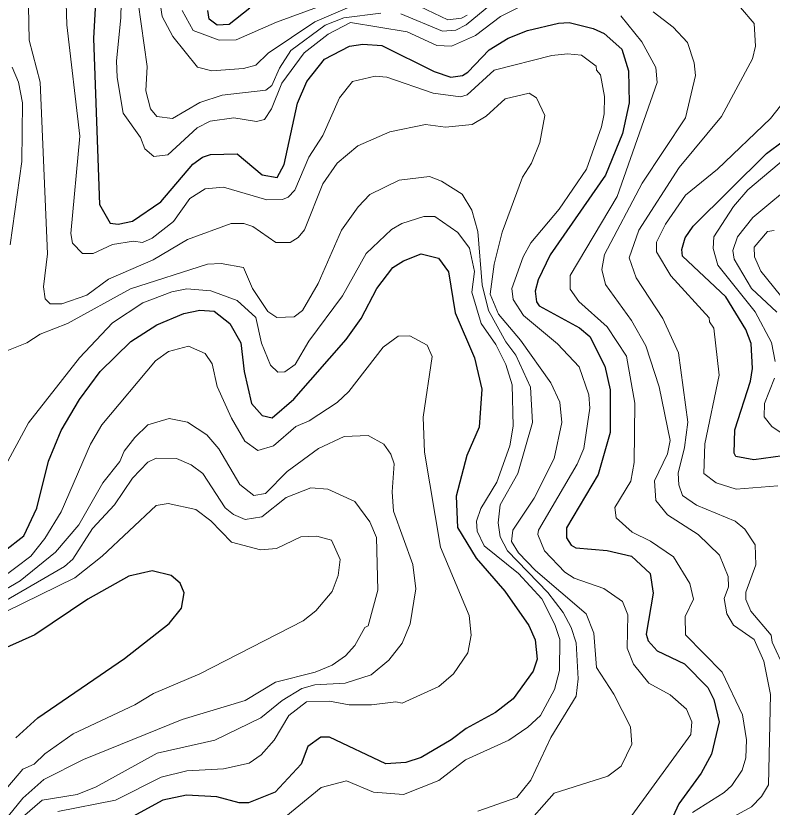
# Model space of a CAD drawing. Extents: x 673.3 to 698.5, y 6984.3 to 7012.3.
# Drawn here: x 674.23 to 675.174, y 7008.501 to 7009.489 of the extents above; entities that cross this region are included whole.
import ezdxf

# ---------------------------------------------------------------- set-up
doc = ezdxf.new("R2010")
doc.units = 0
doc.header["$LTSCALE"] = 0.032
doc.layers.add('1', color=7, linetype='Continuous', lineweight=25)
doc.layers.add('2', color=7, linetype='Continuous', lineweight=13)

msp = doc.modelspace()

# ---------------------------------------------------------------- linework, layer by layer
at = {"layer": '1'}
for points in [[(674.3315, 7009.5515), (674.3266, 7009.4605), (674.334, 7009.2529), (674.3472, 7009.2298), (674.3572, 7009.2287), (674.3751, 7009.2324), (674.4107, 7009.2563), (674.4504, 7009.3033), (674.4627, 7009.3123), (674.4725, 7009.3156), (674.5058, 7009.3163), (674.5372, 7009.2903), (674.5557, 7009.2866), (674.5645, 7009.3029), (674.5812, 7009.3796), (674.5928, 7009.4066), (674.6148, 7009.4343), (674.6462, 7009.4506), (674.6626, 7009.4533), (674.6865, 7009.4514), (674.7519, 7009.4193), (674.7726, 7009.4119), (674.7873, 7009.4141), (674.794, 7009.4183), (674.8204, 7009.4461), (674.8441, 7009.4607), (674.8685, 7009.4704), (674.907, 7009.4793), (674.9206, 7009.4801), (674.9503, 7009.4727), (674.9643, 7009.4666), (674.986, 7009.4471), (674.9944, 7009.4198), (674.9952, 7009.3801), (674.9872, 7009.3419), (674.9659, 7009.2896), (674.8969, 7009.1904), (674.8818, 7009.1589), (674.8781, 7009.1449), (674.8797, 7009.1316), (674.883, 7009.1267), (674.9332, 7009.0991), (674.9464, 7009.0883), (674.965, 7009.0512), (674.9716, 7009.0215), (674.9716, 7008.9684), (674.9567, 7008.9159), (674.9172, 7008.8493), (674.9172, 7008.8371), (674.9228, 7008.8279), (674.9289, 7008.8245), (674.9679, 7008.8213), (674.9983, 7008.8139), (675.0217, 7008.7924), (675.0254, 7008.768), (675.0165, 7008.7166), (675.019, 7008.7084), (675.0305, 7008.6958), (675.0643, 7008.6798), (675.0937, 7008.6502), (675.1009, 7008.6352), (675.1076, 7008.6071)], [(674.5219, 7009.4981), (674.496, 7009.4777), (674.4808, 7009.4769), (674.4709, 7009.4844), (674.4692, 7009.4951)], [(675.1992, 7008.941), (675.1512, 7008.9345), (675.1287, 7008.9384), (675.1264, 7008.9427), (675.1273, 7008.9719), (675.1468, 7009.0325), (675.1492, 7009.0482), (675.1475, 7009.0794), (675.1412, 7009.0969), (675.116, 7009.1378), (675.0619, 7009.1887), (675.0613, 7009.197), (675.0654, 7009.2113), (675.0752, 7009.226), (675.1668, 7009.3169), (675.1882, 7009.3327)], [(674.2148, 7008.8203), (674.2397, 7008.8394), (674.2557, 7008.8739), (674.2703, 7008.9325), (674.2863, 7008.971), (674.3089, 7009.0097), (674.3347, 7009.0447), (674.3733, 7009.0821), (674.4056, 7009.103), (674.4395, 7009.1168), (674.4594, 7009.1211), (674.4773, 7009.1201), (674.4969, 7009.1046), (674.5106, 7009.0804), (674.5147, 7009.0444), (674.5238, 7009.0046), (674.537, 7008.9898), (674.5497, 7008.9868), (674.5766, 7009.0102), (674.6421, 7009.0845), (674.6607, 7009.1107), (674.6803, 7009.1481), (674.7001, 7009.1743), (674.7134, 7009.1828), (674.7357, 7009.1916), (674.7574, 7009.1861), (674.7696, 7009.169), (674.7781, 7009.1178), (674.8021, 7009.0618), (674.8112, 7009.0227), (674.8079, 7008.9751), (674.7926, 7008.9399), (674.7795, 7008.8891), (674.7812, 7008.8499), (674.8043, 7008.8117), (674.8399, 7008.7704), (674.87, 7008.7273), (674.878, 7008.7097), (674.8805, 7008.6853), (674.8754, 7008.6704), (674.8505, 7008.6359), (674.8284, 7008.6189), (674.792, 7008.5991), (674.7731, 7008.5847), (674.7356, 7008.5629), (674.7164, 7008.5566), (674.6915, 7008.555), (674.6213, 7008.588), (674.6103, 7008.5883), (674.594, 7008.5763), (674.5857, 7008.5544), (674.5535, 7008.5196)], [(674.2295, 7008.5873), (674.2569, 7008.6123), (674.3652, 7008.6862), (674.4211, 7008.73), (674.4363, 7008.7492), (674.4399, 7008.7683), (674.4349, 7008.7803), (674.4236, 7008.7901), (674.3996, 7008.7959), (674.3707, 7008.7892), (674.3196, 7008.7604), (674.2532, 7008.7158), (674.2017, 7008.6931)], [(675.1076, 7008.6071), (675.0982, 7008.5669), (675.0852, 7008.5433), (675.0573, 7008.5047), (675.0373, 7008.4615)], [(674.5535, 7008.5196), (674.52, 7008.5062), (674.5084, 7008.5062), (674.4806, 7008.5134), (674.4428, 7008.5158), (674.4132, 7008.5094), (674.3663, 7008.4841)]]:
    msp.add_lwpolyline(points, dxfattribs=at)
at = {"layer": '2'}
for points in [[(674.8679, 7009.5044), (674.8346, 7009.4878), (674.8034, 7009.464), (674.7737, 7009.4508), (674.7551, 7009.4516), (674.718, 7009.4688), (674.6475, 7009.4801), (674.6196, 7009.4658), (674.5895, 7009.4424), (674.5617, 7009.4046), (674.5488, 7009.3724), (674.5402, 7009.3592), (674.53, 7009.3565), (674.5017, 7009.3611), (674.4721, 7009.3573), (674.4559, 7009.3487), (674.4193, 7009.3149), (674.4017, 7009.3128), (674.3905, 7009.3227), (674.3852, 7009.3368), (674.3636, 7009.367), (674.3559, 7009.4117), (674.3552, 7009.4323), (674.3608, 7009.4863), (674.3634, 7009.6194)], [(674.2892, 7009.6133), (674.2933, 7009.4775), (674.3096, 7009.3383), (674.2982, 7009.2168), (674.3002, 7009.2047), (674.3127, 7009.192), (674.3263, 7009.1919), (674.3503, 7009.2032), (674.3763, 7009.2072), (674.3875, 7009.2057), (674.3996, 7009.2112), (674.4262, 7009.232), (674.4468, 7009.2607), (674.4658, 7009.2725), (674.489, 7009.2748), (674.5428, 7009.2589), (674.5626, 7009.2592), (674.5697, 7009.2622), (674.5777, 7009.2711), (674.5953, 7009.3121), (674.613, 7009.3394), (674.6335, 7009.3862), (674.65, 7009.4066), (674.6781, 7009.4134), (674.6928, 7009.4119), (674.7506, 7009.3922), (674.7848, 7009.3876), (674.7932, 7009.3898), (674.8269, 7009.4206), (674.8986, 7009.4392), (674.9182, 7009.4411), (674.9358, 7009.4393), (674.9543, 7009.4256), (674.9546, 7009.4209), (674.9595, 7009.4151), (674.9644, 7009.3877), (674.9643, 7009.3661), (674.961, 7009.3499), (674.942, 7009.2971), (674.9081, 7009.2472), (674.8724, 7009.2051), (674.8631, 7009.1879), (674.8488, 7009.1484), (674.8504, 7009.1343), (674.8632, 7009.1147), (674.9059, 7009.0792), (674.9331, 7009.0504), (674.9448, 7009.0156), (674.9464, 7008.999), (674.9388, 7008.9485), (674.9306, 7008.929), (674.8821, 7008.8465), (674.8813, 7008.8413), (674.8896, 7008.8208), (674.9152, 7008.7939), (674.9266, 7008.7864), (674.9637, 7008.7736), (674.9872, 7008.7575), (674.9935, 7008.7409), (674.9927, 7008.6994), (675.0006, 7008.6793), (675.02, 7008.6557), (675.0464, 7008.6408), (675.0671, 7008.623), (675.0734, 7008.6071), (675.0725, 7008.5914), (674.9987, 7008.4901)], [(674.6552, 7009.5037), (674.6028, 7009.4809), (674.5444, 7009.442), (674.5291, 7009.4271), (674.5138, 7009.423), (674.4744, 7009.4199), (674.4564, 7009.4247), (674.4257, 7009.4629), (674.4124, 7009.4876), (674.4033, 7009.5491)], [(674.7103, 7009.491), (674.7622, 7009.4694), (674.7791, 7009.4708), (674.792, 7009.4773), (674.8438, 7009.5208)], [(674.287, 7009.1291), (674.2725, 7009.129), (674.2662, 7009.1354), (674.264, 7009.1501), (674.2689, 7009.1913), (674.2599, 7009.4058), (674.2462, 7009.4583), (674.2453, 7009.5006)], [(674.3821, 7009.5051), (674.3934, 7009.4253), (674.3919, 7009.3949), (674.3977, 7009.3724), (674.4055, 7009.363), (674.4252, 7009.3604), (674.4592, 7009.3806), (674.4871, 7009.3897), (674.5417, 7009.3959), (674.5491, 7009.4018), (674.5587, 7009.4231), (674.573, 7009.4454), (674.6156, 7009.4771), (674.6392, 7009.4863), (674.6852, 7009.4921)], [(674.4372, 7009.4954), (674.4509, 7009.4701), (674.4835, 7009.4582), (674.5045, 7009.4585), (674.5549, 7009.4807), (674.6232, 7009.5055)], [(674.793, 7009.4895), (674.7861, 7009.4856), (674.7688, 7009.4834), (674.7254, 7009.5045)], [(675.0795, 7008.8777), (675.062, 7008.8899), (675.0572, 7008.9033), (675.0564, 7008.9175), (675.0645, 7008.9497), (675.0685, 7008.9812), (675.0571, 7009.068), (675.0375, 7009.1107), (675.0039, 7009.1615), (674.9953, 7009.1866), (675.0073, 7009.2209), (675.0578, 7009.2991), (675.1106, 7009.3629), (675.1492, 7009.4348), (675.1532, 7009.4508), (675.1514, 7009.4792), (675.1345, 7009.4989)], [(675.0743, 7008.4939), (675.114, 7008.5189), (675.1236, 7008.5279), (675.1364, 7008.5467), (675.1411, 7008.5622), (675.1418, 7008.5847), (675.1369, 7008.6161), (675.1115, 7008.6693), (675.0656, 7008.7157), (675.0654, 7008.7386), (675.0758, 7008.7603), (675.0709, 7008.78), (675.0506, 7008.8131), (675.0221, 7008.8326), (674.999, 7008.844), (674.9792, 7008.8618), (674.9775, 7008.8749), (674.9974, 7008.9078), (675.0017, 7008.9309), (675.0025, 7009.0052), (674.9919, 7009.0638), (674.9677, 7009.1004), (674.9327, 7009.1321), (674.9218, 7009.1474), (674.9218, 7009.1646), (674.9802, 7009.2629), (675.0302, 7009.4055), (675.0287, 7009.424), (675.0111, 7009.4563), (674.9849, 7009.4888)], [(675.0251, 7009.4936), (675.0504, 7009.4745), (675.068, 7009.4551), (675.0763, 7009.4298), (675.0783, 7009.4143), (675.0655, 7009.3612), (675.0117, 7009.2796), (674.9645, 7009.1906), (674.9611, 7009.172), (674.9659, 7009.153), (674.9981, 7009.1082), (675.0161, 7009.0768), (675.0328, 7009.0254), (675.0465, 7008.9586), (675.0431, 7008.942), (675.027, 7008.9081), (675.0288, 7008.8835), (675.0434, 7008.8655), (675.0814, 7008.841), (675.1083, 7008.8154), (675.1191, 7008.7888), (675.1192, 7008.7757), (675.1141, 7008.7613), (675.1171, 7008.7422), (675.1256, 7008.7278), (675.1516, 7008.7101), (675.1635, 7008.6831), (675.1719, 7008.6413), (675.1695, 7008.5287), (675.1607, 7008.5139), (675.1481, 7008.5011), (675.1262, 7008.4892)], [(674.2248, 7009.4247), (674.2328, 7009.4059), (674.2378, 7009.3798), (674.237, 7009.3068), (674.2224, 7009.2029)], [(675.2047, 7009.4022), (675.172, 7009.3605), (675.1055, 7009.2971), (675.0657, 7009.2646), (675.0405, 7009.2287), (675.0295, 7009.2062), (675.0294, 7009.1939), (675.0473, 7009.1641), (675.0952, 7009.1114), (675.0955, 7009.1064), (675.1011, 7009.0986), (675.1076, 7009.04), (675.0898, 7008.9544), (675.0884, 7008.9173), (675.104, 7008.9057), (675.1288, 7008.8975), (675.1809, 7008.9019)], [(674.8612, 7008.4724), (674.9017, 7008.5183), (674.9689, 7008.5393), (674.9855, 7008.5517), (674.9985, 7008.5794), (674.9969, 7008.601), (674.9764, 7008.6416), (674.9547, 7008.6749), (674.9513, 7008.7181), (674.9417, 7008.742), (674.8785, 7008.7963), (674.8573, 7008.8183), (674.8486, 7008.8323), (674.85, 7008.8466), (674.8768, 7008.8866), (674.9016, 7008.9361), (674.9113, 7008.981), (674.9089, 7009.0061), (674.8975, 7009.0306), (674.8597, 7009.0838), (674.8322, 7009.116), (674.8219, 7009.141), (674.8269, 7009.1786), (674.8366, 7009.2186), (674.8623, 7009.2873), (674.8734, 7009.3048), (674.8837, 7009.3305), (674.8902, 7009.3641), (674.8796, 7009.3861), (674.8706, 7009.392), (674.8406, 7009.3848), (674.8167, 7009.3634), (674.7994, 7009.3529), (674.7662, 7009.3498), (674.7412, 7009.353), (674.6966, 7009.3438), (674.6565, 7009.3261), (674.6309, 7009.3047), (674.6129, 7009.2789), (674.5899, 7009.2214), (674.582, 7009.2118), (674.5721, 7009.2058), (674.5543, 7009.2056), (674.5256, 7009.2257), (674.5142, 7009.2293), (674.4985, 7009.2292), (674.4438, 7009.2093), (674.4011, 7009.1838), (674.3454, 7009.16), (674.3182, 7009.1397), (674.287, 7009.1291)], [(675.1776, 7009.0569), (675.1729, 7009.0809), (675.1528, 7009.1191), (675.1061, 7009.1774), (675.1004, 7009.1983), (675.1012, 7009.2129), (675.1258, 7009.2507), (675.1433, 7009.2714), (675.1905, 7009.3111)], [(674.2163, 7009.0695), (674.2431, 7009.0804), (674.2598, 7009.0911), (674.2942, 7009.1043), (674.3729, 7009.1477), (674.4689, 7009.1787), (674.4861, 7009.1796), (674.5139, 7009.1746), (674.525, 7009.1484), (674.5441, 7009.1194), (674.5556, 7009.1121), (674.5769, 7009.113), (674.5875, 7009.1207), (674.607, 7009.1546), (674.6361, 7009.2212), (674.657, 7009.2502), (674.6717, 7009.2656), (674.708, 7009.2836), (674.7459, 7009.2879), (674.761, 7009.2821), (674.7868, 7009.2658), (674.7988, 7009.2458), (674.8062, 7009.2193), (674.8118, 7009.1529), (674.8196, 7009.1207), (674.8413, 7009.0817), (674.854, 7009.0648), (674.8723, 7009.025), (674.8746, 7008.9811), (674.8563, 7008.9171), (674.8344, 7008.8782), (674.8318, 7008.8557), (674.8343, 7008.838), (674.8435, 7008.8207), (674.8937, 7008.7689), (674.913, 7008.7438), (674.9231, 7008.725), (674.9293, 7008.7058), (674.9317, 7008.6608), (674.9292, 7008.6394), (674.8976, 7008.5875), (674.8726, 7008.5344), (674.8551, 7008.5128), (674.8063, 7008.4956)], [(675.2066, 7009.2842), (675.1497, 7009.2369), (675.1305, 7009.2129), (675.1248, 7009.1958), (675.1263, 7009.1848), (675.1482, 7009.1481), (675.1799, 7009.1185)], [(674.8503, 7008.9763), (674.8493, 7009.0279), (674.8413, 7009.0534), (674.8287, 7009.0784), (674.8104, 7009.1046), (674.799, 7009.1437), (674.8022, 7009.1696), (674.7959, 7009.1984), (674.7815, 7009.2183), (674.7526, 7009.2382), (674.739, 7009.2381), (674.7116, 7009.2292), (674.6986, 7009.2217), (674.6669, 7009.1917), (674.6374, 7009.1392), (674.5953, 7009.0825), (674.5783, 7009.0535), (674.5656, 7009.0443), (674.5566, 7009.0436), (674.5474, 7009.0523), (674.5362, 7009.0801), (674.5292, 7009.1122), (674.506, 7009.1334), (674.473, 7009.1452), (674.443, 7009.1479), (674.4242, 7009.1439), (674.388, 7009.1301), (674.3503, 7009.1052), (674.3089, 7009.0617), (674.2454, 7008.9804), (674.2136, 7008.9217)], [(675.2191, 7009.0961), (675.1599, 7009.17), (675.1518, 7009.1879), (675.1516, 7009.2), (675.1681, 7009.2194), (675.1762, 7009.2206)], [(674.211, 7008.7857), (674.2484, 7008.814), (674.2659, 7008.8362), (674.2861, 7008.8696), (674.3226, 7008.954), (674.3371, 7008.9782), (674.4038, 7009.058), (674.4201, 7009.0695), (674.4453, 7009.0761), (674.4658, 7009.0672), (674.4745, 7009.054), (674.481, 7009.026), (674.4987, 7008.9864), (674.5154, 7008.9576), (674.5315, 7008.9459), (674.5511, 7008.9516), (674.5793, 7008.9759), (674.5958, 7008.9829), (674.6309, 7009.0057), (674.6454, 7009.0196), (674.688, 7009.0751), (674.7068, 7009.0885), (674.7216, 7009.0892), (674.7431, 7009.0774), (674.7492, 7009.0634), (674.738, 7008.9876), (674.7399, 7008.9439), (674.7599, 7008.8254), (674.7956, 7008.7401), (674.7982, 7008.7153), (674.7941, 7008.6935), (674.776, 7008.6672), (674.7578, 7008.6512), (674.712, 7008.6307), (674.7038, 7008.6324), (674.6738, 7008.6283), (674.6458, 7008.6283), (674.6212, 7008.6331), (674.5924, 7008.6323), (674.5703, 7008.6151), (674.5521, 7008.5842), (674.5357, 7008.5661), (674.5208, 7008.5555), (674.489, 7008.5485), (674.4431, 7008.546), (674.4111, 7008.538), (674.3538, 7008.5094), (674.2819, 7008.4953)], [(675.1901, 7008.9646), (675.1736, 7008.9761), (675.1641, 7008.988), (675.1645, 7009.0048), (675.1769, 7009.0361)], [(674.2379, 7008.4882), (674.2623, 7008.5093), (674.3063, 7008.5167), (674.3298, 7008.526), (674.4059, 7008.5681), (674.4779, 7008.5845), (674.5354, 7008.6124), (674.562, 7008.6339), (674.5867, 7008.6487), (674.6028, 7008.6535), (674.6408, 7008.6553), (674.6734, 7008.6661), (674.6953, 7008.6842), (674.7121, 7008.7054), (674.7217, 7008.7295), (674.7289, 7008.7732), (674.7254, 7008.8036), (674.701, 7008.8704), (674.6996, 7008.8942), (674.702, 7008.9295), (674.6979, 7008.9413), (674.6891, 7008.9538), (674.6693, 7008.9645), (674.6394, 7008.9636), (674.6076, 7008.9483), (674.5683, 7008.9196), (674.5411, 7008.8924), (674.5266, 7008.8897), (674.5092, 7008.9035), (674.483, 7008.9482), (674.4681, 7008.9656), (674.4437, 7008.9814), (674.4208, 7008.9858), (674.3945, 7008.9778), (674.378, 7008.9622), (674.365, 7008.945), (674.3593, 7008.9323), (674.3382, 7008.9054), (674.3081, 7008.8533), (674.2789, 7008.8191), (674.2349, 7008.7831), (674.1912, 7008.758)], [(674.5503, 7008.4758), (674.6108, 7008.5252), (674.6424, 7008.5336), (674.6762, 7008.5193), (674.7137, 7008.5167), (674.7575, 7008.5338), (674.791, 7008.5599), (674.8451, 7008.5842), (674.869, 7008.6007), (674.8845, 7008.6153), (674.9023, 7008.6476), (674.9082, 7008.6712), (674.9088, 7008.71), (674.9026, 7008.7289), (674.8861, 7008.7609), (674.8573, 7008.7923), (674.8145, 7008.827), (674.8055, 7008.8452), (674.8048, 7008.8579), (674.8102, 7008.8737), (674.8302, 7008.9066), (674.8465, 7008.9516), (674.8503, 7008.9763)], [(674.2016, 7008.7498), (674.2902, 7008.8011), (674.3007, 7008.8101), (674.3254, 7008.8486), (674.3527, 7008.8782), (674.3754, 7008.9115), (674.3942, 7008.9312), (674.4046, 7008.9363), (674.4301, 7008.9361), (674.4485, 7008.9282), (674.4629, 7008.9171), (674.4909, 7008.8745), (674.5012, 7008.8659), (674.5159, 7008.8597), (674.5368, 7008.8632), (674.5669, 7008.8872), (674.5979, 7008.8994), (674.619, 7008.8978), (674.653, 7008.8825), (674.6716, 7008.8571), (674.68, 7008.8375), (674.6817, 7008.7717), (674.6695, 7008.7272), (674.6654, 7008.7249), (674.6529, 7008.7027), (674.6412, 7008.6895), (674.6245, 7008.678), (674.6033, 7008.6692), (674.5537, 7008.6566), (674.5159, 7008.6337), (674.4373, 7008.61), (674.3139, 7008.5604), (674.2645, 7008.5353), (674.2382, 7008.5121), (674.2148, 7008.4831)], [(674.1836, 7008.4846), (674.2382, 7008.5483), (674.2523, 7008.5542), (674.2656, 7008.5673), (674.3013, 7008.5922), (674.3782, 7008.6283), (674.4015, 7008.6425), (674.4592, 7008.6672), (674.5881, 7008.7334), (674.604, 7008.746), (674.6245, 7008.7698), (674.6321, 7008.7899), (674.6345, 7008.8099), (674.6238, 7008.834), (674.6054, 7008.8392), (674.5852, 7008.8383), (674.5552, 7008.8238), (674.5349, 7008.8221), (674.499, 7008.8314), (674.4729, 7008.8583), (674.4541, 7008.8723), (674.4197, 7008.8798), (674.4049, 7008.8772), (674.3373, 7008.8142), (674.3033, 7008.7872), (674.2165, 7008.7446)], [(675.1892, 7008.6734), (675.1737, 7008.7065), (675.1727, 7008.7154), (675.1471, 7008.7454), (675.1411, 7008.76), (675.1412, 7008.7693), (675.1533, 7008.8031), (675.1526, 7008.8281), (675.1396, 7008.8479), (675.1275, 7008.8578), (675.0795, 7008.8777)]]:
    msp.add_lwpolyline(points, dxfattribs=at)

doc.saveas('drawing.dxf')
